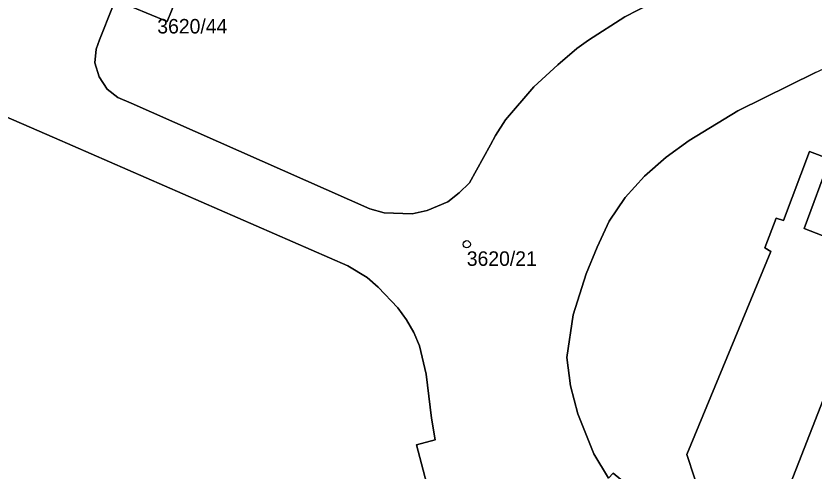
# Model space of a CAD drawing. Extents: x -878211 to -870363, y -1058464 to -1052522.
# Drawn here: x -875082.1 to -875027.1, y -1055407.4 to -1055376 of the extents above; entities that cross this region are included whole.
import ezdxf

# ---------------------------------------------------------------- set-up
doc = ezdxf.new("R2010")
doc.units = 0
for name, color, linetype in [('Definiční body', 7, 'Continuous'), ('Polygon budovy', 7, 'Continuous'), ('Polygon parcely', 7, 'Continuous')]:
    doc.layers.add(name, color=color, linetype=linetype)

msp = doc.modelspace()

# ---------------------------------------------------------------- linework, layer by layer
at = {"layer": 'Definiční body'}
msp.add_circle((-875051.02, -1055391.73994), 0.25, dxfattribs=at)
at = {"layer": 'Polygon budovy'}
msp.add_lwpolyline([(-875013.38, -1055400.26), (-875013.7, -1055401.09), (-875016.77, -1055399.89), (-875016.49, -1055399.06), (-875023.95, -1055396.17), (-875028.67, -1055408.25), (-874993.04, -1055422.09), (-874988.35, -1055409.96), (-874995.79, -1055407.07), (-874996.1, -1055407.89), (-874999.18, -1055406.73), (-874998.84, -1055405.88)], close=True, dxfattribs=at)
at = {"layer": 'Polygon parcely'}
for points in [[(-875074.87, -1055373.87), (-875075.27, -1055374.88), (-875071.7, -1055376.36), (-875071.09, -1055374.88), (-875071.41, -1055374.82), (-875073.83, -1055374.25)], [(-874993.82, -1055432.07), (-874984.13, -1055407.65), (-874986.6, -1055406.67), (-875027.74, -1055390.64), (-875025.96, -1055385.86), (-875027.36, -1055385.33), (-875029.15, -1055390.11), (-875029.67, -1055389.93), (-875030.44, -1055391.98), (-875030.03, -1055392.25), (-875035.84, -1055406.26), (-875034.77, -1055409.47), (-875032.53, -1055411.94), (-875029.11, -1055414.38), (-875018.89, -1055421)], [(-874998.84, -1055405.88), (-875013.38, -1055400.26), (-875013.7, -1055401.09), (-875016.77, -1055399.89), (-875016.49, -1055399.06), (-875023.95, -1055396.17), (-875028.67, -1055408.25), (-874993.04, -1055422.09), (-874988.35, -1055409.96), (-874995.79, -1055407.07), (-874996.1, -1055407.89), (-874999.18, -1055406.73)], [(-874998.84, -1055405.88), (-874999.18, -1055406.73), (-874996.1, -1055407.89), (-874995.79, -1055407.07), (-874988.35, -1055409.96), (-874993.04, -1055422.09), (-875028.67, -1055408.25), (-875023.95, -1055396.17), (-875016.49, -1055399.06), (-875016.77, -1055399.89), (-875013.7, -1055401.09), (-875013.38, -1055400.26)]]:
    msp.add_lwpolyline(points, close=True, dxfattribs=at)
for points in [[(-875075.48, -1055375.38), (-875076.37, -1055377.63), (-875076.59, -1055378.28), (-875076.7, -1055379.21), (-875076.4, -1055380.19), (-875075.85, -1055381.04), (-875075.11, -1055381.62), (-875074.19, -1055382), (-875057.71, -1055389.3), (-875056.72, -1055389.56), (-875054.79, -1055389.64), (-875053.76, -1055389.4), (-875052.33, -1055388.8), (-875051.54, -1055388.2), (-875050.84, -1055387.49), (-875049.39, -1055384.88), (-875049.04, -1055384.24), (-875048.34, -1055383.16), (-875046.38, -1055380.88), (-875044.74, -1055379.35), (-875043.42, -1055378.23), (-875042.62, -1055377.65), (-875040.1, -1055376.04), (-875038.32, -1055375.12)], [(-875071.09, -1055374.88), (-875071.7, -1055376.36), (-875075.27, -1055374.88)], [(-875038.32, -1055375.12), (-875040.1, -1055376.04), (-875042.62, -1055377.65), (-875043.42, -1055378.23), (-875044.74, -1055379.35), (-875046.38, -1055380.88), (-875048.34, -1055383.16)], [(-875100.68, -1055375.19), (-875079.48, -1055384.4), (-875059.23, -1055393.22), (-875057.89, -1055394.04), (-875057.14, -1055394.71), (-875055.77, -1055396.13), (-875055.19, -1055396.96), (-875054.67, -1055397.82), (-875054.28, -1055398.74), (-875053.83, -1055400.7), (-875053.46, -1055403.74), (-875053.19, -1055405.24), (-875054.49, -1055405.59), (-875053.44, -1055409.6), (-875052.41, -1055412.7), (-875051.07, -1055416.13), (-875042.39, -1055420.48), (-875033.44, -1055425.15), (-875026.37, -1055428.8)], [(-875084.66, -1055419.66), (-875081.98, -1055414.56), (-875079.2, -1055409.26), (-875067.34, -1055408.11), (-875051.06, -1055416.59), (-875051.07, -1055416.13), (-875052.41, -1055412.7), (-875053.44, -1055409.6), (-875054.49, -1055405.59), (-875053.19, -1055405.24), (-875053.46, -1055403.74), (-875053.83, -1055400.7), (-875054.28, -1055398.74), (-875054.67, -1055397.82), (-875055.19, -1055396.96), (-875055.77, -1055396.13), (-875057.14, -1055394.71), (-875057.89, -1055394.04), (-875059.23, -1055393.22), (-875079.48, -1055384.4), (-875100.68, -1055375.19)], [(-875050.84, -1055387.49), (-875051.54, -1055388.2), (-875052.33, -1055388.8), (-875053.76, -1055389.4), (-875054.79, -1055389.64), (-875056.72, -1055389.56), (-875057.71, -1055389.3), (-875074.19, -1055382), (-875075.11, -1055381.62), (-875075.85, -1055381.04), (-875076.4, -1055380.19), (-875076.7, -1055379.21), (-875076.59, -1055378.28), (-875076.37, -1055377.63), (-875075.48, -1055375.38)], [(-875044.11, -1055399.55), (-875043.68, -1055396.61), (-875042.78, -1055393.78), (-875042.02, -1055391.95), (-875041.18, -1055390.15), (-875040.08, -1055388.5), (-875038.76, -1055387.03), (-875037.26, -1055385.73), (-875035.67, -1055384.58), (-875032.3, -1055382.52), (-875026.95, -1055379.88), (-875017.4, -1055375.49)], [(-875026.95, -1055379.88), (-875032.3, -1055382.52), (-875035.67, -1055384.58), (-875037.26, -1055385.73), (-875038.76, -1055387.03), (-875040.08, -1055388.5), (-875041.18, -1055390.15), (-875042.02, -1055391.95), (-875042.78, -1055393.78), (-875043.68, -1055396.61), (-875044.11, -1055399.55), (-875043.86, -1055401.51), (-875043.36, -1055403.44), (-875042.25, -1055406.21), (-875041.23, -1055407.89), (-875040.91, -1055407.55), (-875037.46, -1055410.4), (-875035.38, -1055412.12), (-875023.97, -1055418.96)], [(-875048.34, -1055383.16), (-875049.04, -1055384.24), (-875049.39, -1055384.88), (-875050.84, -1055387.49)], [(-875018.89, -1055421), (-875029.11, -1055414.38), (-875032.53, -1055411.94), (-875034.77, -1055409.47), (-875035.84, -1055406.26), (-875030.03, -1055392.25), (-875030.44, -1055391.98), (-875029.67, -1055389.93), (-875029.15, -1055390.11), (-875027.36, -1055385.33), (-875025.96, -1055385.86), (-875027.74, -1055390.64), (-874986.6, -1055406.67)], [(-875023.97, -1055418.96), (-875035.38, -1055412.12), (-875037.46, -1055410.4), (-875040.91, -1055407.55), (-875041.23, -1055407.89), (-875042.25, -1055406.21), (-875043.36, -1055403.44), (-875043.86, -1055401.51), (-875044.11, -1055399.55)]]:
    msp.add_lwpolyline(points, dxfattribs=at)

# ---------------------------------------------------------------- texts
at = {"layer": 'Definiční body'}
for s, p in [('3620/44', (-875072.38, -1055377.189)), ('3620/21', (-875051.02, -1055393.229))]:
    msp.add_text(s, height=0.999996, dxfattribs=at).set_placement(p)

doc.saveas('drawing.dxf')
